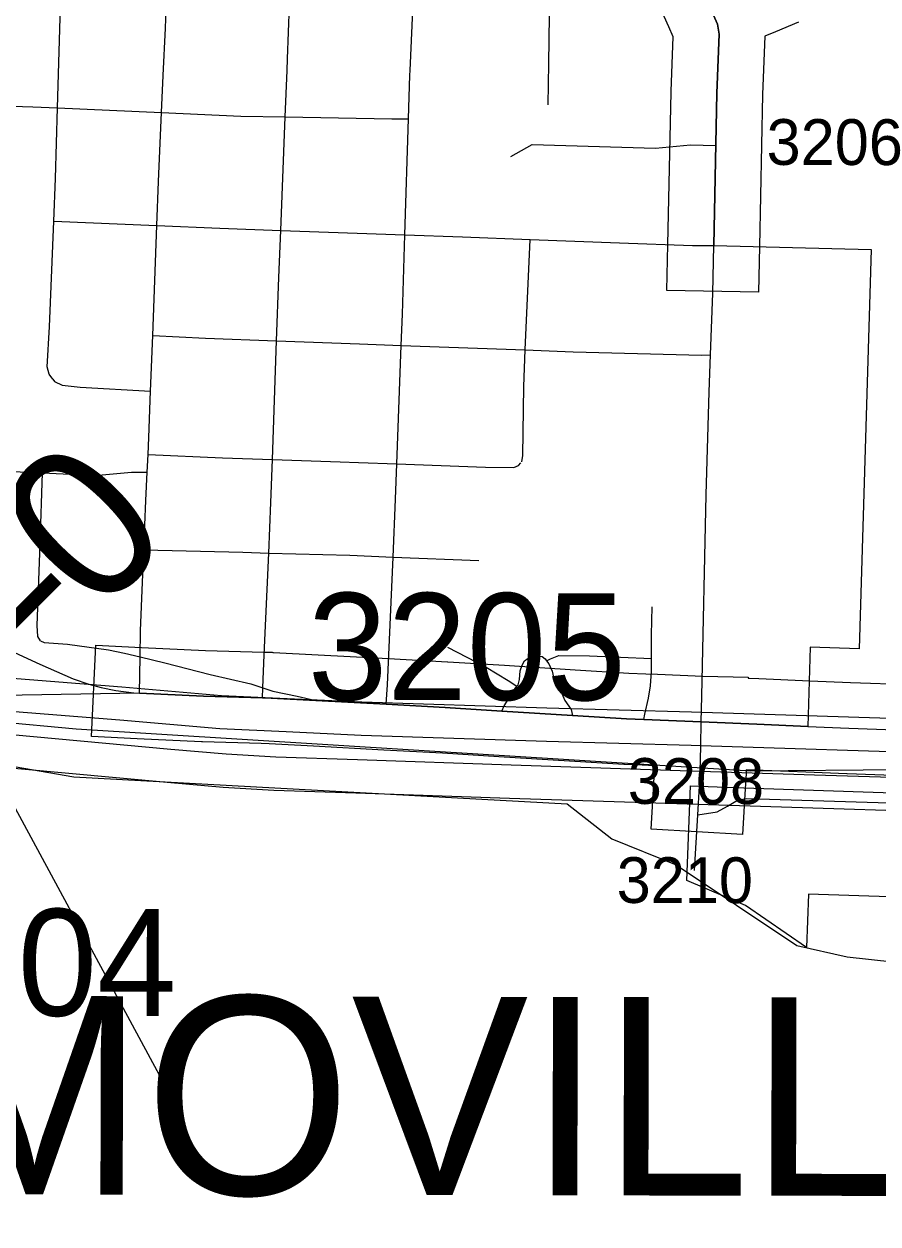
# Model space of a CAD drawing. Extents: x -157.2 to -99.3, y 12.2 to 46.2.
# Drawn here: x -131.438 to -130.879, y 34.895 to 35.681 of the extents above; entities that cross this region are included whole.
import ezdxf

# ---------------------------------------------------------------- set-up
doc = ezdxf.new("R2010")
doc.units = 0
for name, color, linetype in [('tdCoCityStreetMajor', 7, 'Continuous'), ('tdCoCityStreetMinor', 7, 'Continuous'), ('tdCoCorpBndry', 7, 'Continuous'), ('tdCoCorpTxt', 7, 'Continuous'), ('tdCoDivCarto', 7, 'Continuous'), ('tdCoHydroRiver', 7, 'Continuous'), ('tdCoPriCL', 7, 'Continuous'), ('tdCoPriDiv', 7, 'Continuous'), ('tdCoSecRdNmbr', 7, 'Continuous'), ('tdCoSecRteBand', 7, 'Continuous'), ('tdCoSecRteCL', 7, 'Continuous'), ('tdCoStrucPriMaintName', 7, 'Continuous'), ('tdCoSurfAsphalt', 7, 'Continuous'), ('tdCoSurfConc', 7, 'Continuous'), ('tdStHwyPriRefPost1', 7, 'Continuous'), ('tdStHwyPriRefPost5', 7, 'Continuous')]:
    doc.layers.add(name, color=color, linetype=linetype)

msp = doc.modelspace()

# ---------------------------------------------------------------- linework, layer by layer
at = {"layer": 'tdCoCityStreetMajor'}
for points in [[(-131.34721, 35.64734), (-131.34576, 35.6784), (-131.34516, 35.6969)], [(-131.35715, 35.3989), (-131.35661, 35.4101), (-131.35549, 35.44057), (-131.35415, 35.47703), (-131.35151, 35.54895), (-131.35045, 35.57779), (-131.34834, 35.62304), (-131.34721, 35.64734)], [(-131.35151, 35.54895), (-131.31025, 35.54721), (-131.2703, 35.54578), (-131.18901, 35.54289), (-131.15119, 35.54154), (-131.10707, 35.53987), (-131.04845, 35.53766)], [(-131.04845, 35.53766), (-131.00076, 35.53587), (-130.98683, 35.53587)], [(-130.99493, 35.22371), (-130.99459, 35.2407), (-130.99167, 35.37245), (-130.9897, 35.44002), (-130.98887, 35.46428), (-130.98748, 35.50463), (-130.98683, 35.53587)], [(-131.36288, 35.24263), (-131.36239, 35.26631), (-131.36204, 35.28334), (-131.3599, 35.33645), (-131.35859, 35.36891), (-131.3577, 35.38748), (-131.35715, 35.3989)], [(-131.52674, 35.3058), (-131.51156, 35.29994), (-131.42808, 35.26155), (-131.40613, 35.25193), (-131.39602, 35.24848), (-131.38788, 35.24626), (-131.37826, 35.24428), (-131.36643, 35.2428), (-131.36288, 35.24263)]]:
    msp.add_lwpolyline(points, dxfattribs=at)
at = {"layer": 'tdCoCityStreetMinor'}
for p, q in [((-131.26582, 35.65824), (-131.26452, 35.69312)), ((-131.18558, 35.65065), (-131.18382, 35.68997)), ((-131.09487, 35.65511), (-131.09443, 35.68651)), ((-131.09525, 35.62818), (-131.09487, 35.65511)), ((-131.41891, 35.5518), (-131.35151, 35.54895)), ((-131.11021, 35.46748), (-131.10707, 35.53987)), ((-131.19424, 35.39285), (-131.1914, 35.47049)), ((-131.19678, 35.33175), (-131.14059, 35.32946))]:
    msp.add_line(p, q, dxfattribs=at)
for points in [[(-131.4196, 35.44832), (-131.42196, 35.45153), (-131.4232, 35.45646), (-131.42172, 35.4826), (-131.41891, 35.5518), (-131.41777, 35.57976), (-131.41647, 35.62611), (-131.4144, 35.70022)], [(-131.26732, 35.62019), (-131.26611, 35.65054), (-131.26582, 35.65824)], [(-131.18662, 35.61897), (-131.18571, 35.64758), (-131.18558, 35.65065)], [(-131.48368, 35.62868), (-131.473, 35.62819), (-131.43264, 35.62684), (-131.41647, 35.62611), (-131.34834, 35.62304), (-131.29644, 35.6207), (-131.26732, 35.62019)], [(-131.27299, 35.47349), (-131.27153, 35.5149), (-131.2703, 35.54578), (-131.26732, 35.62019)], [(-131.26732, 35.62019), (-131.19755, 35.61897), (-131.18662, 35.61897)], [(-131.1914, 35.47049), (-131.19065, 35.49098), (-131.18901, 35.54289), (-131.18662, 35.61897)], [(-131.11958, 35.59433), (-131.10567, 35.60212), (-131.0249, 35.5997), (-131.00204, 35.60189), (-130.98548, 35.60139)], [(-131.35415, 35.47703), (-131.31962, 35.4752), (-131.27299, 35.47349), (-131.21876, 35.4715), (-131.1914, 35.47049)], [(-131.28231, 35.23951), (-131.28204, 35.24603), (-131.28115, 35.2678), (-131.27818, 35.3344), (-131.27671, 35.36743), (-131.27572, 35.39569), (-131.27299, 35.47349)], [(-131.1914, 35.47049), (-131.11021, 35.46748), (-131.07893, 35.46632), (-130.99459, 35.4641), (-130.98887, 35.46428)], [(-131.11247, 35.39407), (-131.11173, 35.39826), (-131.11124, 35.44363), (-131.11021, 35.46748)], [(-131.4196, 35.44832), (-131.41851, 35.44684), (-131.41333, 35.44437), (-131.40174, 35.44314), (-131.35549, 35.44057)], [(-131.35715, 35.3989), (-131.30852, 35.39678), (-131.27572, 35.39569), (-131.23134, 35.39421)], [(-131.23134, 35.39421), (-131.2195, 35.39382), (-131.19424, 35.39285)], [(-131.19678, 35.33175), (-131.19509, 35.36965), (-131.19424, 35.39285)], [(-131.19424, 35.39285), (-131.13615, 35.39061), (-131.11765, 35.39037), (-131.11469, 35.39185), (-131.11303, 35.39351)], [(-131.5248, 35.391), (-131.46538, 35.38873), (-131.42632, 35.38696), (-131.40371, 35.38593), (-131.38966, 35.38544), (-131.36796, 35.38741), (-131.3577, 35.38748)], [(-131.42758, 35.27684), (-131.42931, 35.27979), (-131.4298, 35.28695), (-131.42783, 35.34021), (-131.42632, 35.38696)], [(-131.3599, 35.33645), (-131.29521, 35.33488), (-131.27818, 35.3344), (-131.22517, 35.33291), (-131.19678, 35.33175)], [(-131.20127, 35.23527), (-131.20051, 35.24808), (-131.19678, 35.33175)], [(-131.02764, 35.26527), (-131.02764, 35.28087), (-131.02715, 35.29912)], [(-131.42758, 35.27684), (-131.42512, 35.27585), (-131.40983, 35.27462), (-131.38319, 35.27092), (-131.37259, 35.2687), (-131.36239, 35.26631)], [(-131.16105, 35.27274), (-131.1359, 35.25967), (-131.12135, 35.25079), (-131.11566, 35.24711)], [(-131.12558, 35.23087), (-131.12406, 35.23427), (-131.12135, 35.23846), (-131.1179, 35.24413), (-131.11566, 35.24711), (-131.11494, 35.24808), (-131.11395, 35.25153), (-131.11346, 35.2572), (-131.11223, 35.2609), (-131.11075, 35.26386), (-131.10828, 35.26558), (-131.10581, 35.26657), (-131.10335, 35.26682), (-131.09916, 35.26657), (-131.09718, 35.26509), (-131.0962, 35.26381), (-131.09472, 35.26189), (-131.0925, 35.25695), (-131.09151, 35.25202), (-131.08756, 35.24536), (-131.08436, 35.23772), (-131.08017, 35.2318), (-131.07936, 35.228)], [(-131.0962, 35.26381), (-131.09373, 35.26509), (-131.0883, 35.26731), (-131.06808, 35.26706), (-131.02764, 35.26527)], [(-131.36239, 35.26631), (-131.3462, 35.26253), (-131.31661, 35.25489), (-131.28998, 35.24872), (-131.28204, 35.24603), (-131.27543, 35.24379), (-131.25964, 35.24058), (-131.24732, 35.23776)], [(-131.03246, 35.2253), (-131.03183, 35.22884), (-131.02961, 35.2392), (-131.02813, 35.24734), (-131.02764, 35.25671), (-131.02764, 35.26527)], [(-130.99936, 35.12631), (-130.99723, 35.16291), (-130.99614, 35.18167)], [(-130.99723, 35.16291), (-130.9846, 35.16479), (-130.97784, 35.16852), (-130.97225, 35.17178), (-130.96899, 35.17294), (-130.96526, 35.17364), (-130.95757, 35.17341), (-130.77951, 35.16782)]]:
    msp.add_lwpolyline(points, dxfattribs=at)
at = {"layer": 'tdCoCorpBndry'}
msp.add_lwpolyline([(-130.98887, 35.6913), (-130.98427, 35.68095), (-130.98329, 35.67429), (-130.98477, 35.63582), (-130.98683, 35.53587), (-130.88381, 35.53333), (-130.89153, 35.27155), (-130.92366, 35.27263), (-130.92519, 35.22076), (-130.95864, 35.22218), (-130.99493, 35.22371), (-131.03246, 35.2253), (-131.04386, 35.22579), (-131.07936, 35.228), (-131.12558, 35.23087), (-131.16273, 35.23319), (-131.20127, 35.23527), (-131.24732, 35.23776), (-131.27666, 35.23935), (-131.28231, 35.23951), (-131.3208, 35.24058), (-131.36288, 35.24263), (-131.5166, 35.24003)], dxfattribs=at)
msp.add_lwpolyline([(-130.92465, 35.11095), (-130.92603, 35.07591), (-130.96601, 35.10349), (-131.00447, 35.11982), (-131.00202, 35.18188), (-130.96716, 35.18056), (-130.77799, 35.17431), (-130.77963, 35.10617)], close=True, dxfattribs=at)
at = {"layer": 'tdCoDivCarto'}
for points in [[(-130.99524, 35.20807), (-131.00162, 35.20827), (-131.09631, 35.21099), (-131.21764, 35.21493), (-131.26672, 35.21715), (-131.31012, 35.21912), (-131.37572, 35.2248), (-131.44995, 35.23071), (-131.52652, 35.23665), (-131.53058, 35.23718), (-131.55143, 35.23839), (-131.5846, 35.24033), (-131.6375, 35.24287), (-131.66587, 35.24424)], [(-130.99524, 35.20807), (-131.00162, 35.20827), (-131.09631, 35.21099), (-131.21764, 35.21493), (-131.26672, 35.21715), (-131.31012, 35.21912), (-131.37572, 35.2248), (-131.44995, 35.23071), (-131.52652, 35.23665), (-131.53058, 35.23718), (-131.55143, 35.23839), (-131.5846, 35.24033), (-131.6375, 35.24287), (-131.66587, 35.24424)], [(-131.46086, 35.21679), (-131.3423, 35.20593), (-131.30605, 35.20272), (-131.2735, 35.20075), (-131.21999, 35.19903), (-131.11937, 35.19557), (-130.99557, 35.19157)], [(-131.46086, 35.21679), (-131.3423, 35.20593), (-131.30605, 35.20272), (-131.2735, 35.20075), (-131.21999, 35.19903), (-131.11937, 35.19557), (-130.99557, 35.19157)], [(-130.76985, 35.20067), (-130.83047, 35.20285), (-130.99524, 35.20807)], [(-130.76985, 35.20067), (-130.83047, 35.20285), (-130.99524, 35.20807)], [(-130.99557, 35.19157), (-130.92085, 35.18916), (-130.78423, 35.18497), (-130.77034, 35.1845)], [(-130.99557, 35.19157), (-130.92085, 35.18916), (-130.78423, 35.18497), (-130.77034, 35.1845)]]:
    msp.add_lwpolyline(points, dxfattribs=at)
at = {"layer": 'tdCoHydroRiver'}
msp.add_lwpolyline([(-131.64045, 35.15371), (-131.59378, 35.1839), (-131.55866, 35.19705), (-131.48277, 35.20109), (-131.40581, 35.18772), (-131.08273, 35.17012), (-131.05342, 35.14713), (-131.0113, 35.13007), (-130.93236, 35.07716), (-130.89943, 35.06985), (-130.83964, 35.06332), (-130.79915, 35.04473), (-130.71268, 35.03265), (-130.69246, 35.02257), (-130.64933, 34.98653), (-130.59483, 34.96119), (-130.58263, 34.94661), (-130.57411, 34.91477), (-130.5384, 34.89474), (-130.49567, 34.8982), (-130.40255, 34.95068), (-130.37026, 34.97498), (-130.27905, 35.01646)], dxfattribs=at)
at = {"layer": 'tdCoPriCL'}
msp.add_lwpolyline([(-131.53032, 35.22969), (-131.48652, 35.2264), (-131.4561, 35.22393), (-131.4043, 35.21914), (-130.96258, 35.19164), (-130.76645, 35.19341), (-130.59276, 35.18859), (-130.44846, 35.19049), (-130.20333, 35.19104)], dxfattribs=at)
at = {"layer": 'tdCoPriDiv'}
for points in [[(-130.26848, 35.22341), (-130.30678, 35.2244), (-130.35645, 35.2244), (-130.42493, 35.22242), (-130.46394, 35.22093), (-130.53709, 35.21847), (-130.57914, 35.21725), (-130.61179, 35.21725), (-130.67897, 35.21921), (-130.83011, 35.22464), (-131.00134, 35.23006), (-131.09603, 35.23278), (-131.21718, 35.23672), (-131.26611, 35.23893), (-131.30907, 35.24088), (-131.37429, 35.24652), (-131.44862, 35.25245), (-131.48692, 35.25541), (-131.48604, 35.30823)], [(-131.53326, 35.20039), (-131.53246, 35.20033), (-131.47369, 35.19604), (-131.34464, 35.18422), (-131.30805, 35.18098), (-131.27489, 35.17897), (-131.22109, 35.17724), (-131.12048, 35.17378), (-130.92192, 35.16737), (-130.78532, 35.16318), (-130.77146, 35.16271), (-130.77129, 35.1627), (-130.71273, 35.16071), (-130.6597, 35.15948), (-130.60717, 35.15774), (-130.57228, 35.15774), (-130.53927, 35.15849), (-130.47823, 35.15972), (-130.3914, 35.16268), (-130.34806, 35.16366), (-130.30054, 35.16391), (-130.20887, 35.1612)]]:
    msp.add_lwpolyline(points, dxfattribs=at)
at = {"layer": 'tdCoSecRteBand'}
for points in [[(-130.93128, 35.68216), (-130.94642, 35.67599), (-130.95331, 35.67318), (-130.95331, 35.67314), (-130.95478, 35.63494), (-130.95684, 35.53525), (-130.95746, 35.50525), (-131.01745, 35.50649), (-131.01683, 35.53649), (-131.01476, 35.63644), (-131.01475, 35.63671), (-131.01474, 35.63698), (-131.01338, 35.67257), (-131.01629, 35.67912), (-131.02911, 35.70797)], [(-130.82123, 35.18693), (-130.89941, 35.18964), (-130.89952, 35.18965), (-130.89964, 35.18965), (-130.92647, 35.19079), (-130.95991, 35.1922), (-130.96555, 35.19244), (-130.96558, 35.19098), (-130.96559, 35.19041), (-130.96562, 35.18984), (-130.96619, 35.17993), (-130.96793, 35.14998), (-131.02783, 35.15346), (-131.02609, 35.18341), (-131.02555, 35.19274), (-131.02551, 35.19498), (-131.03373, 35.19533), (-131.04513, 35.19581), (-131.04543, 35.19583), (-131.04573, 35.19585), (-131.08122, 35.19806), (-131.12744, 35.20093), (-131.16447, 35.20324), (-131.20289, 35.20532), (-131.24894, 35.20781), (-131.27789, 35.20937), (-131.28314, 35.20952), (-131.32164, 35.2106), (-131.32195, 35.2106), (-131.32226, 35.21062), (-131.36434, 35.21267), (-131.3943, 35.21412), (-131.39139, 35.27405), (-131.36142, 35.2726), (-131.31966, 35.27056), (-131.28147, 35.2695), (-131.27582, 35.26934), (-131.27543, 35.26933), (-131.27504, 35.26931), (-131.2457, 35.26772), (-131.19965, 35.26523), (-131.16111, 35.26314), (-131.16099, 35.26314), (-131.16086, 35.26313), (-131.12371, 35.26082), (-131.0775, 35.25794), (-131.0423, 35.25575), (-131.03119, 35.25528), (-131.02363, 35.25496), (-130.99399, 35.2537), (-130.96434, 35.25311), (-130.96435, 35.25245), (-130.96368, 35.25242), (-130.95737, 35.25215), (-130.92393, 35.25073), (-130.89721, 35.2496), (-130.81918, 35.24689)]]:
    msp.add_lwpolyline(points, dxfattribs=at)
at = {"layer": 'tdCoSecRteCL'}
for points in [[(-130.98683, 35.53587), (-130.98477, 35.63582), (-130.98329, 35.67429), (-130.98427, 35.68095), (-130.98887, 35.6913), (-130.97881, 35.69517), (-130.97644, 35.69614), (-130.95775, 35.70377), (-130.94133, 35.71046), (-130.92752, 35.71466), (-130.91617, 35.71688), (-130.90088, 35.71786), (-130.86784, 35.7186), (-130.79188, 35.71663), (-130.76652, 35.71573), (-130.65186, 35.7119), (-130.58572, 35.71022), (-130.57117, 35.71046), (-130.56131, 35.71219), (-130.55268, 35.71515), (-130.54922, 35.71679), (-130.54281, 35.71983), (-130.53591, 35.72378), (-130.534, 35.72555)], [(-131.36288, 35.24263), (-131.3208, 35.24058), (-131.28231, 35.23951), (-131.27666, 35.23935), (-131.24732, 35.23776), (-131.20127, 35.23527), (-131.16273, 35.23319), (-131.12558, 35.23087), (-131.07936, 35.228), (-131.04386, 35.22579), (-131.03246, 35.2253), (-130.99493, 35.22371)], [(-130.99614, 35.18167), (-130.99557, 35.19157), (-130.99542, 35.19912), (-130.99524, 35.20807), (-130.99493, 35.22371)], [(-130.99493, 35.22371), (-130.95864, 35.22218), (-130.9252, 35.22076), (-130.89837, 35.21962), (-130.82019, 35.21691), (-130.70749, 35.21321), (-130.62735, 35.21001), (-130.6086, 35.2105), (-130.59849, 35.21148), (-130.58789, 35.21444), (-130.56989, 35.22036), (-130.55731, 35.22382), (-130.54473, 35.22554), (-130.53265, 35.22554), (-130.52463, 35.22573)]]:
    msp.add_lwpolyline(points, dxfattribs=at)
at = {"layer": 'tdCoStrucPriMaintName'}
msp.add_line((-131.3453, 34.9841), (-131.47431, 35.22288), dxfattribs=at)
at = {"layer": 'tdCoSurfAsphalt'}
msp.add_lwpolyline([(-130.98683, 35.53587), (-130.98477, 35.63582), (-130.98329, 35.67429), (-130.98427, 35.68095), (-130.98887, 35.6913)], dxfattribs=at)
at = {"layer": 'tdCoSurfConc'}
for points in [[(-131.36288, 35.24263), (-131.3208, 35.24058), (-131.28231, 35.23951), (-131.27666, 35.23935), (-131.24732, 35.23776), (-131.20127, 35.23527), (-131.16273, 35.23319), (-131.12558, 35.23087), (-131.07936, 35.228), (-131.04386, 35.22579), (-131.03246, 35.2253), (-130.99493, 35.22371), (-130.95864, 35.22218), (-130.9252, 35.22076)], [(-130.99542, 35.19912), (-130.99524, 35.20807), (-130.99493, 35.22371)], [(-130.9252, 35.22076), (-130.89837, 35.21962), (-130.82019, 35.21691), (-130.70749, 35.21321), (-130.62735, 35.21001), (-130.6086, 35.2105), (-130.59849, 35.21148), (-130.58789, 35.21444), (-130.56989, 35.22036), (-130.55731, 35.22382), (-130.54473, 35.22554), (-130.53265, 35.22554), (-130.52463, 35.22573)], [(-130.99614, 35.18167), (-130.99557, 35.19157), (-130.99542, 35.19912)]]:
    msp.add_lwpolyline(points, dxfattribs=at)

# ---------------------------------------------------------------- texts
at = {"layer": 'tdCoCorpTxt'}
msp.add_text('MOVILLE', height=0.13, rotation=359.90067, dxfattribs=at).set_placement((-131.50431, 34.91424))
at = {"layer": 'tdCoSecRdNmbr'}
for s, height, rotation, p in [('3206', 0.03, 359.89994, (-130.95221, 35.58876)), ('3205', 0.07, 359.89991, (-131.25262, 35.23831)), ('3208', 0.03, 359.89991, (-131.04307, 35.17005)), ('3210', 0.03, 359.89991, (-131.05037, 35.10512)), ('3204', 0.07, 359.89969, (-131.54675, 35.03141))]:
    msp.add_text(s, height=height, rotation=rotation, dxfattribs=at).set_placement(p)
at = {"layer": 'tdStHwyPriRefPost1'}
msp.add_text('‒‒0', height=0.1, rotation=45, dxfattribs=at).set_placement((-131.49632, 35.18678))
at = {"layer": 'tdStHwyPriRefPost5'}
msp.add_text('‒‒0', height=0.1, rotation=45, dxfattribs=at).set_placement((-131.49632, 35.18678))

doc.saveas('drawing.dxf')
